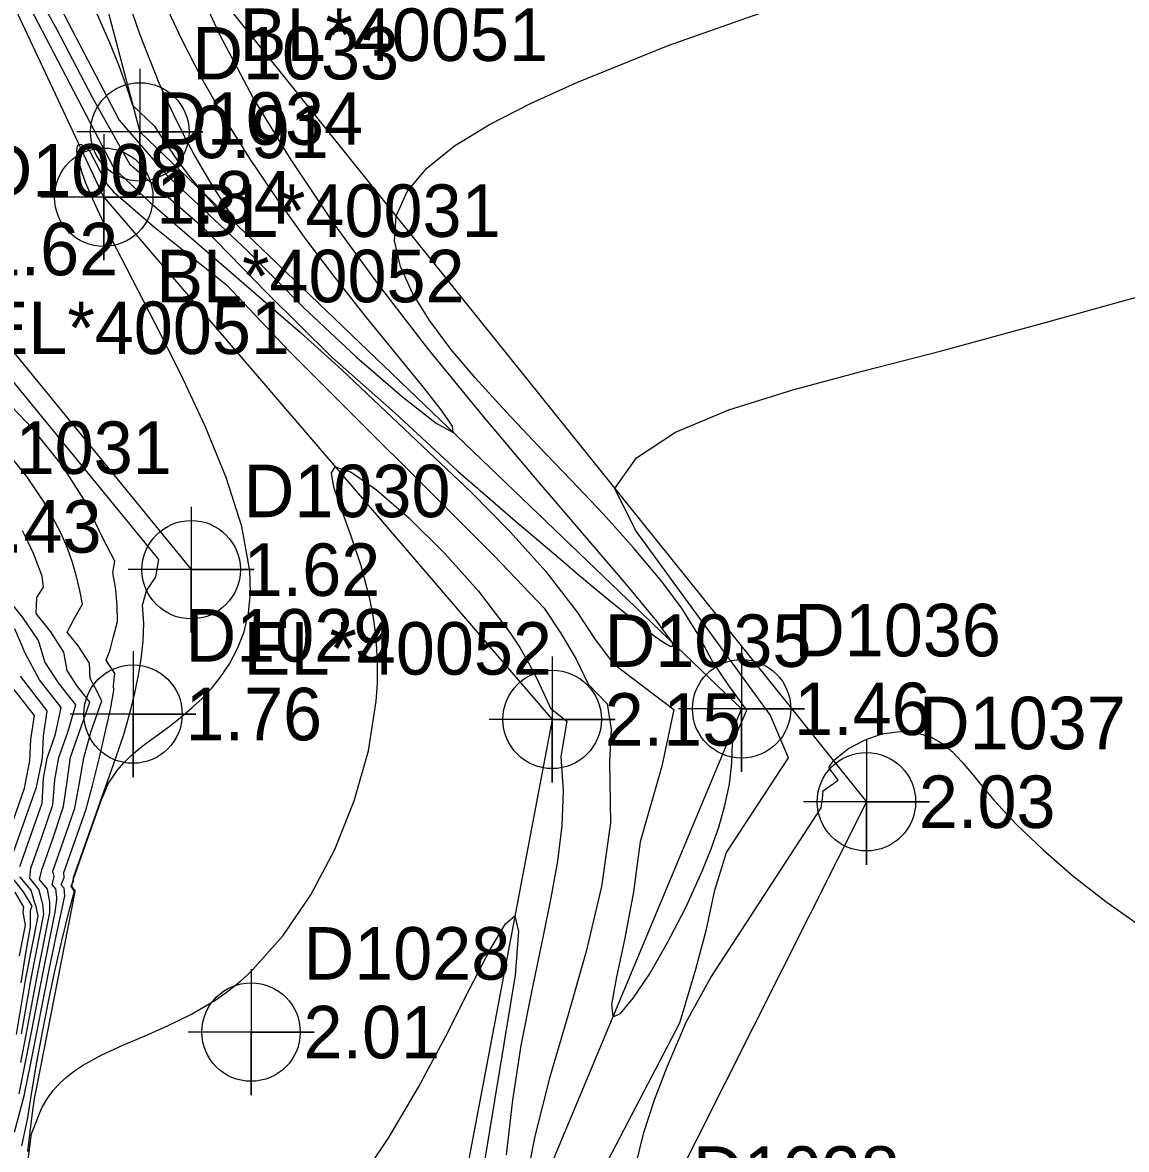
# Model space of a CAD drawing. Extents: x 2356077 to 2359823, y 225951 to 227822.
# Drawn here: x 2357241.5 to 2357294.1, y 226685.4 to 226739.1 of the extents above; entities that cross this region are included whole.
import ezdxf

# ---------------------------------------------------------------- set-up
doc = ezdxf.new("R2010")
doc.units = 0
for name, color, linetype in [('DTM Contours Major', 7, 'Continuous'), ('DTM Contours Minor', 7, 'Continuous'), ('Exist DTM Breakline', 7, 'Continuous'), ('Exist DTM Breakline Cogo Comment', 7, 'Continuous'), ('Exist DTM Breakline Cogo Elevation', 7, 'Continuous'), ('Exist DTM Breakline Cogo Number', 7, 'Continuous'), ('Exist DTM Breakline Cogo Point CELL', 7, 'Continuous'), ('Exist DTM Drainline', 7, 'Continuous'), ('Exist DTM Drainline Cogo Comment', 7, 'Continuous'), ('Exist DTM Drainline Cogo Elevation', 7, 'Continuous'), ('Exist DTM Drainline Cogo Number', 7, 'Continuous'), ('Exist DTM Drainline Cogo Point CELL', 7, 'Continuous'), ('Exist DTM Regular Point CELL', 7, 'Continuous'), ('Exist DTM Regular Point Cogo Elevation', 7, 'Continuous'), ('Exist DTM Regular Point Cogo Number', 7, 'Continuous'), ('Exist DTM Regular Point Underwater Cogo Elevation', 7, 'Continuous'), ('Exist DTM Regular Point Underwater Cogo Number', 7, 'Continuous')]:
    doc.layers.add(name, color=color, linetype=linetype)

msp = doc.modelspace()

# ---------------------------------------------------------------- linework, layer by layer
at = {"layer": 'DTM Contours Major'}
for points in [[(2357244.393, 226741.036), (2357245.682, 226738.108), (2357246.138, 226736.951), (2357246.503, 226735.944), (2357246.775, 226735.118), (2357247.807, 226734.134), (2357248.336, 226733.305), (2357248.862, 226732.544), (2357249.517, 226731.677), (2357250.135, 226730.935), (2357250.683, 226730.334), (2357251.134, 226729.889), (2357251.457, 226729.616), (2357251.621, 226729.531), (2357251.626, 226729.6), (2357251.532, 226729.783), (2357251.354, 226730.072), (2357250.8, 226730.937), (2357250.452, 226731.498), (2357250.086, 226732.113), (2357249.699, 226732.796), (2357249.296, 226733.545), (2357248.883, 226734.359), (2357248.464, 226735.235), (2357248.046, 226736.172), (2357247.119, 226738.506), (2357246.248, 226741.058)], [(2357241.751, 226684.526), (2357241.968, 226686.127), (2357242.451, 226687.361), (2357242.706, 226687.799), (2357242.99, 226688.189), (2357243.303, 226688.537), (2357243.642, 226688.849), (2357244.007, 226689.131), (2357244.396, 226689.389), (2357245.313, 226689.892), (2357246.315, 226690.35), (2357247.377, 226690.801), (2357248.476, 226691.282), (2357249.589, 226691.831), (2357250.693, 226692.486), (2357251.004, 226692.697), (2357251.311, 226692.921), (2357251.616, 226693.158), (2357251.918, 226693.407), (2357252.216, 226693.671), (2357252.511, 226693.949), (2357253.955, 226695.578), (2357255.268, 226697.513), (2357256.408, 226699.674), (2357257.335, 226701.983), (2357258.007, 226704.363), (2357258.381, 226706.736), (2357258.436, 226707.576), (2357258.448, 226708.405), (2357258.417, 226709.222), (2357258.346, 226710.027), (2357258.234, 226710.822), (2357258.083, 226711.604), (2357257.664, 226713.181), (2357257.175, 226714.639), (2357256.711, 226715.907), (2357256.37, 226716.919), (2357256.245, 226717.603), (2357256.431, 226717.892), (2357257.182, 226717.641), (2357258.4, 226716.8), (2357259.941, 226715.465), (2357261.647, 226713.762), (2357263.255, 226711.973), (2357264.744, 226710.009), (2357265.216, 226709.287), (2357265.643, 226708.568), (2357266.023, 226707.849), (2357266.353, 226707.13), (2357266.68, 226706.404), (2357267.469, 226705.778), (2357267.182, 226704.093), (2357267.288, 226702.471), (2357267.218, 226700.813), (2357267.011, 226699.111), (2357266.703, 226697.361), (2357266.334, 226695.554), (2357265.791, 226692.974), (2357265.278, 226690.342), (2357264.872, 226687.726), (2357264.568, 226685.129)], [(2357241.456, 226689.523), (2357241.727, 226690.93), (2357242.242, 226693.715), (2357242.826, 226696.67), (2357242.831, 226697.17), (2357242.726, 226697.781), (2357242.345, 226698.244), (2357242.452, 226698.703), (2357242.971, 226700.174), (2357243.492, 226701.72), (2357243.655, 226702.913), (2357243.82, 226704.074), (2357244.744, 226706.692), (2357244.126, 226707.485), (2357243.667, 226708.193), (2357243.504, 226709.072), (2357242.875, 226710.029), (2357242.184, 226710.903), (2357242.209, 226711.679), (2357242.529, 226712.158), (2357242.468, 226712.695), (2357242.269, 226713.232), (2357242.05, 226713.769), (2357241.806, 226714.308), (2357241.531, 226714.849)], [(2357270.763, 226684.696), (2357271.134, 226686.199), (2357271.634, 226687.742), (2357272.238, 226689.325), (2357273.161, 226691.481), (2357274.318, 226693.574), (2357279.583, 226701.658), (2357279.643, 226702.076), (2357279.679, 226702.472), (2357280.383, 226702.969), (2357279.944, 226703.571), (2357280.163, 226703.903), (2357280.886, 226704.476), (2357281.673, 226704.9), (2357282.492, 226705.171), (2357283.31, 226705.284), (2357284.094, 226705.236), (2357284.813, 226705.023), (2357285.335, 226704.726), (2357285.815, 226704.331), (2357286.278, 226703.85), (2357286.748, 226703.296), (2357287.249, 226702.684), (2357287.804, 226702.026), (2357288.883, 226700.868), (2357290.149, 226699.656), (2357291.575, 226698.422), (2357293.135, 226697.199), (2357294.8, 226696.022)]]:
    msp.add_lwpolyline(points, dxfattribs=at)
at = {"layer": 'DTM Contours Minor'}
for points in [[(2357239.025, 226745.245), (2357245.885, 226732.115), (2357247.608, 226730.484), (2357254.782, 226724.293), (2357256.744, 226722.518), (2357258.834, 226720.533), (2357260.896, 226718.6), (2357262.886, 226716.697), (2357264.757, 226714.806), (2357266.464, 226712.907), (2357267.962, 226710.978), (2357268.819, 226709.669), (2357269.666, 226708.522), (2357272.553, 226706.343), (2357271.982, 226703.64), (2357270.959, 226700.037), (2357270.639, 226697.652), (2357270.218, 226695.447), (2357269.827, 226693.601), (2357269.597, 226692.292), (2357269.659, 226691.7), (2357270.022, 226691.866), (2357270.626, 226692.585), (2357271.394, 226693.739), (2357272.249, 226695.212), (2357273.115, 226696.884), (2357273.916, 226698.638), (2357274.339, 226699.697), (2357274.7, 226700.741), (2357274.991, 226701.769), (2357275.204, 226702.781), (2357275.328, 226703.775), (2357275.36, 226704.751), (2357276.031, 226706.302), (2357275.204, 226707.436), (2357274.389, 226708.654), (2357273.726, 226709.916), (2357272.92, 226711.172), (2357271.986, 226712.431), (2357270.658, 226714.028), (2357269.203, 226715.638), (2357267.669, 226717.258), (2357266.107, 226718.884), (2357264.565, 226720.509), (2357263.093, 226722.13), (2357261.943, 226723.494), (2357260.93, 226724.84), (2357260.11, 226726.158), (2357259.535, 226727.436), (2357259.258, 226728.664), (2357259.333, 226729.83), (2357259.85, 226731.009), (2357260.791, 226732.119), (2357262.114, 226733.177), (2357263.774, 226734.198), (2357265.728, 226735.2), (2357267.932, 226736.196), (2357272.289, 226737.955), (2357277.16, 226739.671)], [(2357241.443, 226741.845), (2357243.161, 226738.715), (2357244.844, 226735.495), (2357246.631, 226732.323), (2357250.107, 226729.323), (2357253.212, 226726.133), (2357256.264, 226723.122), (2357259.269, 226720.461), (2357262.268, 226717.695), (2357265.006, 226715.328), (2357267.045, 226713.589), (2357267.974, 226712.802), (2357268.839, 226712.076), (2357269.636, 226711.415), (2357270.363, 226710.824), (2357271.045, 226710.283), (2357271.624, 226709.844), (2357272.078, 226709.53), (2357272.386, 226709.36), (2357272.527, 226709.357), (2357272.479, 226709.541), (2357271.752, 226710.548), (2357270.306, 226712.29), (2357265.958, 226717.365), (2357263.409, 226720.39), (2357260.842, 226723.536), (2357258.486, 226726.572), (2357256.298, 226729.579), (2357254.3, 226732.556), (2357252.509, 226735.506), (2357250.947, 226738.43), (2357249.633, 226741.33)], [(2357243.149, 226740.126), (2357246.137, 226734.407), (2357248.374, 226731.815), (2357252.242, 226728.191), (2357254.908, 226725.496), (2357257.446, 226723.119), (2357259.633, 226721.225), (2357261.243, 226719.976), (2357262.051, 226719.535), (2357262.019, 226719.824), (2357261.482, 226720.605), (2357260.549, 226721.788), (2357257.925, 226725.008), (2357256.451, 226726.867), (2357255.044, 226728.723), (2357253.688, 226730.614), (2357252.397, 226732.528), (2357251.189, 226734.455), (2357250.079, 226736.385), (2357249.085, 226738.307), (2357248.304, 226740.009)], [(2357241.792, 226685.288), (2357241.99, 226686.997), (2357242.097, 226687.813), (2357242.226, 226688.437), (2357244.046, 226697.655), (2357244.034, 226697.719), (2357243.976, 226697.789), (2357243.884, 226697.944), (2357243.966, 226698.276), (2357245.262, 226701.949), (2357245.609, 226702.796), (2357246.048, 226703.435), (2357246.363, 226703.798), (2357246.696, 226704.126), (2357247.046, 226704.428), (2357247.407, 226704.712), (2357248.15, 226705.257), (2357248.647, 226705.628), (2357249.139, 226706.016), (2357249.621, 226706.427), (2357250.088, 226706.868), (2357250.533, 226707.344), (2357250.952, 226707.86), (2357251.395, 226708.517), (2357251.779, 226709.242), (2357252.084, 226710.042), (2357252.296, 226710.922), (2357252.396, 226711.888), (2357252.367, 226712.947), (2357251.979, 226715.059), (2357251.23, 226717.387), (2357250.226, 226719.837), (2357249.067, 226722.311), (2357247.857, 226724.716), (2357246.245, 226727.832), (2357245.824, 226728.659), (2357245.44, 226729.434), (2357245.098, 226730.151), (2357244.801, 226730.809), (2357244.555, 226731.405), (2357244.374, 226731.902), (2357244.241, 226732.334), (2357244.159, 226732.692), (2357244.127, 226732.97), (2357244.146, 226733.16), (2357244.218, 226733.253), (2357244.337, 226733.247), (2357244.506, 226733.153), (2357244.731, 226732.936), (2357245.569, 226731.333), (2357245.871, 226730.987), (2357247.837, 226729.291), (2357251.246, 226726.554), (2357254.258, 226723.38), (2357263.996, 226713.658), (2357266.378, 226711.167), (2357267.198, 226709.943), (2357267.901, 226708.738), (2357268.486, 226707.539), (2357269.391, 226706.607), (2357269.579, 226705.399), (2357269.499, 226703.841), (2357269.537, 226700.946), (2357269.115, 226697.909), (2357268.389, 226694.813), (2357267.513, 226691.743), (2357266.643, 226688.781), (2357265.934, 226686.013), (2357265.686, 226684.727)], [(2357267.92, 226681.994), (2357272.85, 226691.424), (2357273.602, 226693.968), (2357274.111, 226695.873), (2357274.516, 226697.727), (2357275.075, 226699.52), (2357278.016, 226704.037), (2357277.15, 226706.085), (2357270.737, 226714.878), (2357269.748, 226716.867), (2357270.779, 226718.315), (2357272.639, 226719.54), (2357275.174, 226720.602), (2357278.232, 226721.563), (2357281.659, 226722.483), (2357285.303, 226723.424), (2357290.131, 226724.732), (2357294.993, 226726.091)], [(2357241.499, 226685.566), (2357241.778, 226686.893), (2357241.979, 226688.134), (2357242.22, 226689.541), (2357242.484, 226690.975), (2357242.769, 226692.425), (2357243.077, 226693.878), (2357243.407, 226695.322), (2357243.762, 226696.744), (2357244.016, 226697.69), (2357243.849, 226697.923), (2357243.959, 226698.156), (2357243.969, 226698.345), (2357245.962, 226703.996), (2357246.369, 226705.201), (2357246.705, 226706.405), (2357246.806, 226706.803), (2357246.899, 226707.196), (2357246.984, 226707.586), (2357247.06, 226707.973), (2357247.127, 226708.358), (2357247.185, 226708.742), (2357247.277, 226709.59), (2357247.305, 226710.445), (2357247.253, 226711.311), (2357247.445, 226711.984), (2357247.889, 226712.648), (2357248.023, 226713.487), (2357238.871, 226724.65)], [(2357241.157, 226686.209), (2357241.61, 226687.94), (2357241.923, 226689.497), (2357242.8, 226693.94), (2357243.082, 226695.323), (2357243.461, 226697.078), (2357243.549, 226697.47), (2357243.513, 226697.829), (2357243.381, 226697.989), (2357243.513, 226698.338), (2357243.501, 226698.572), (2357244.547, 226701.539), (2357244.876, 226702.781), (2357245.179, 226703.986), (2357245.45, 226705.156), (2357245.716, 226706.343), (2357245.887, 226707.252), (2357245.863, 226707.47), (2357245.933, 226708.051), (2357245.513, 226708.685), (2357245.715, 226709.18), (2357245.849, 226709.743), (2357246.064, 226710.525), (2357246.041, 226711.282), (2357245.971, 226712.058), (2357245.841, 226712.855), (2357245.93, 226713.408), (2357245.345, 226714.533), (2357244.549, 226716.198), (2357243.431, 226717.938), (2357242.01, 226719.713), (2357240.308, 226721.48)], [(2357241.375, 226688.038), (2357241.961, 226690.967), (2357242.521, 226693.827), (2357243.085, 226696.682), (2357243.162, 226697.271), (2357243.17, 226697.381), (2357243.12, 226697.805), (2357242.95, 226698.011), (2357243.048, 226698.39), (2357242.976, 226698.636), (2357243.505, 226700.135), (2357244.017, 226701.636), (2357244.253, 226702.845), (2357244.46, 226704.031), (2357244.804, 226705.311), (2357245.309, 226706.743), (2357245, 226707.377), (2357244.754, 226707.814), (2357244.723, 226708.547), (2357244.196, 226709.355), (2357243.667, 226710.024), (2357244.016, 226710.691), (2357244.382, 226711.356), (2357244.258, 226712.008), (2357244.103, 226712.668), (2357243.911, 226713.339), (2357243.673, 226714.021), (2357243.377, 226714.722), (2357242.666, 226716.061), (2357241.744, 226717.437), (2357240.617, 226718.825)], [(2357241.489, 226690.892), (2357241.964, 226693.607), (2357242.554, 226696.595), (2357242.503, 226697.066), (2357242.45, 226697.23), (2357242.333, 226697.756), (2357241.878, 226698.309), (2357241.93, 226698.778), (2357242.437, 226700.214), (2357242.97, 226701.801), (2357243.069, 226702.984), (2357243.263, 226704.046), (2357243.691, 226705.261), (2357244.069, 226706.558), (2357243.245, 226707.601), (2357242.602, 226708.602), (2357242.291, 226709.627), (2357241.546, 226710.713), (2357240.708, 226711.774)], [(2357241.41, 226698.857), (2357242.474, 226701.873), (2357242.536, 226703.064), (2357242.705, 226704.017), (2357243.11, 226705.167), (2357243.379, 226706.433), (2357242.336, 226707.754), (2357241.663, 226709.021), (2357241.174, 226710.185)], [(2357240.341, 226698.929), (2357241.631, 226702.587), (2357241.88, 226703.91), (2357241.923, 226704.906), (2357242.096, 226706.059), (2357240.88, 226707.6)], [(2357240.853, 226698.828), (2357242.198, 226702.642), (2357242.479, 226704.023), (2357242.529, 226705.071), (2357242.713, 226706.277), (2357241.444, 226707.921)], [(2357241.461, 226693.324), (2357241.652, 226694.537), (2357241.92, 226695.982), (2357241.908, 226696.784), (2357241.985, 226696.977), (2357241.585, 226697.661), (2357240.969, 226698.41)], [(2357241.243, 226690.857), (2357241.691, 226693.522), (2357242.278, 226696.495), (2357242.176, 226696.961), (2357242.102, 226697.164), (2357241.938, 226697.734), (2357241.412, 226698.374)], [(2357241.393, 226694.611), (2357241.681, 226696.07), (2357241.569, 226696.694), (2357241.601, 226696.929), (2357241.187, 226697.641)], [(2357258.043, 226684.553), (2357258.984, 226685.961), (2357260.391, 226688.349), (2357261.691, 226690.787), (2357262.843, 226693.049), (2357263.804, 226694.908), (2357264.534, 226696.137), (2357264.991, 226696.509), (2357265.162, 226695.767), (2357264.998, 226693.692), (2357262.554, 226678.857)]]:
    msp.add_lwpolyline(points, dxfattribs=at)
at = {"layer": 'Exist DTM Breakline'}
for points in [[(2357245.403, 226730.73), (2357234.259, 226754.464), (2357222.209, 226764.499), (2357209.648, 226745.247), (2357215.8, 226735.412), (2357237.083, 226728.265), (2357249.568, 226712.997)], [(2357249.377, 226742.223), (2357281.735, 226701.945), (2357270.967, 226680.536), (2357283.191, 226665.622), (2357270.348, 226637.604), (2357246.32, 226638.793), (2357228.888, 226630.75)], [(2357245.403, 226730.73), (2357266.764, 226705.865), (2357261.434, 226677.738), (2357274.971, 226667.433), (2357264.469, 226646.981), (2357249.239, 226647.868)]]:
    msp.add_lwpolyline(points, dxfattribs=at)
msp.add_spline([(2357185.71, 226723.561), (2357186, 226706.097), (2357189.263, 226681.472), (2357206.207, 226660.225), (2357233.253, 226666.38), (2357241.159, 226659.296), (2357238.928, 226647.832), (2357226.863, 226640.568)], degree=3, dxfattribs=at)
at = {"layer": 'Exist DTM Breakline Cogo Point CELL'}
for points in [[(2357245.403, 226733.73), (2357245.403, 226727.73), (2357245.403, 226730.73), (2357248.403, 226730.73), (2357242.403, 226730.73)], [(2357249.568, 226715.997), (2357249.568, 226709.997), (2357249.568, 226712.997), (2357252.568, 226712.997), (2357246.568, 226712.997)], [(2357246.796, 226709.12), (2357246.796, 226703.12), (2357246.796, 226706.12), (2357249.796, 226706.12), (2357243.796, 226706.12)], [(2357266.764, 226708.865), (2357266.764, 226702.865), (2357266.764, 226705.865), (2357269.764, 226705.865), (2357263.764, 226705.865)], [(2357281.735, 226704.945), (2357281.735, 226698.945), (2357281.735, 226701.945), (2357284.735, 226701.945), (2357278.735, 226701.945)]]:
    msp.add_lwpolyline(points, dxfattribs=at)
for centre in [(2357245.403, 226730.73), (2357249.568, 226712.997), (2357246.796, 226706.12), (2357266.764, 226705.865), (2357281.735, 226701.945)]:
    msp.add_circle(centre, 2.344, dxfattribs=at)
at = {"layer": 'Exist DTM Drainline'}
msp.add_lwpolyline([(2357239.84, 226761.402), (2357247.121, 226733.844), (2357275.789, 226706.369), (2357264.589, 226679.568), (2357278.895, 226666.341), (2357267.802, 226641.891), (2357249.864, 226643.057), (2357226.024, 226634.769)], dxfattribs=at)
at = {"layer": 'Exist DTM Drainline Cogo Point CELL'}
for points in [[(2357247.121, 226736.844), (2357247.121, 226730.844), (2357247.121, 226733.844), (2357250.121, 226733.844), (2357244.121, 226733.844)], [(2357275.789, 226709.369), (2357275.789, 226703.369), (2357275.789, 226706.369), (2357278.789, 226706.369), (2357272.789, 226706.369)]]:
    msp.add_lwpolyline(points, dxfattribs=at)
for centre in [(2357247.121, 226733.844), (2357275.789, 226706.369)]:
    msp.add_circle(centre, 2.344, dxfattribs=at)
at = {"layer": 'Exist DTM Regular Point CELL'}
msp.add_lwpolyline([(2357252.419, 226693.975), (2357252.419, 226687.975), (2357252.419, 226690.975), (2357255.419, 226690.975), (2357249.419, 226690.975)], dxfattribs=at)
msp.add_circle((2357252.419, 226690.975), 2.344, dxfattribs=at)

# ---------------------------------------------------------------- texts
at = {"layer": 'Exist DTM Breakline Cogo Comment'}
for s, p in [('BL*40051', (2357251.877, 226737.223)), ('BL*40052', (2357247.903, 226725.73)), ('EL*40051', (2357239.583, 226723.265)), ('EL*40052', (2357252.068, 226707.997))]:
    msp.add_text(s, height=2.5, dxfattribs=at).set_placement(p)
at = {"layer": 'Exist DTM Breakline Cogo Elevation'}
for s, p in [('1.84', (2357247.903, 226729.48)), ('1.62', (2357239.583, 226727.015)), ('1.62', (2357252.068, 226711.747)), ('1.76', (2357249.296, 226704.87)), ('2.15', (2357269.264, 226704.615)), ('2.03', (2357284.235, 226700.695))]:
    msp.add_text(s, height=2.5, dxfattribs=at).set_placement(p)
at = {"layer": 'Exist DTM Breakline Cogo Number'}
for s, p in [('D1034', (2357247.903, 226733.23)), ('D1008', (2357239.583, 226730.765)), ('D1030', (2357252.068, 226715.497)), ('D1029', (2357249.296, 226708.62)), ('D1035', (2357269.264, 226708.365)), ('D1037', (2357284.235, 226704.445)), ('D1038', (2357273.467, 226683.036))]:
    msp.add_text(s, height=2.5, dxfattribs=at).set_placement(p)
at = {"layer": 'Exist DTM Drainline Cogo Comment'}
msp.add_text('BL*40031', height=2.5, dxfattribs=at).set_placement((2357249.621, 226728.844))
at = {"layer": 'Exist DTM Drainline Cogo Elevation'}
for s, p in [('0.91', (2357249.621, 226732.594)), ('1.46', (2357278.289, 226705.119))]:
    msp.add_text(s, height=2.5, dxfattribs=at).set_placement(p)
at = {"layer": 'Exist DTM Drainline Cogo Number'}
for s, p in [('D1033', (2357249.621, 226736.344)), ('D1036', (2357278.289, 226708.869))]:
    msp.add_text(s, height=2.5, dxfattribs=at).set_placement(p)
at = {"layer": 'Exist DTM Regular Point Cogo Elevation'}
msp.add_text('2.01', height=2.5, dxfattribs=at).set_placement((2357254.919, 226689.725))
at = {"layer": 'Exist DTM Regular Point Cogo Number'}
msp.add_text('D1028', height=2.5, dxfattribs=at).set_placement((2357254.919, 226693.475))
at = {"layer": 'Exist DTM Regular Point Underwater Cogo Elevation'}
msp.add_text('0.43', height=2.5, dxfattribs=at).set_placement((2357238.791, 226713.807))
at = {"layer": 'Exist DTM Regular Point Underwater Cogo Number'}
msp.add_text('D1031', height=2.5, dxfattribs=at).set_placement((2357238.791, 226717.557))

doc.saveas('drawing.dxf')
